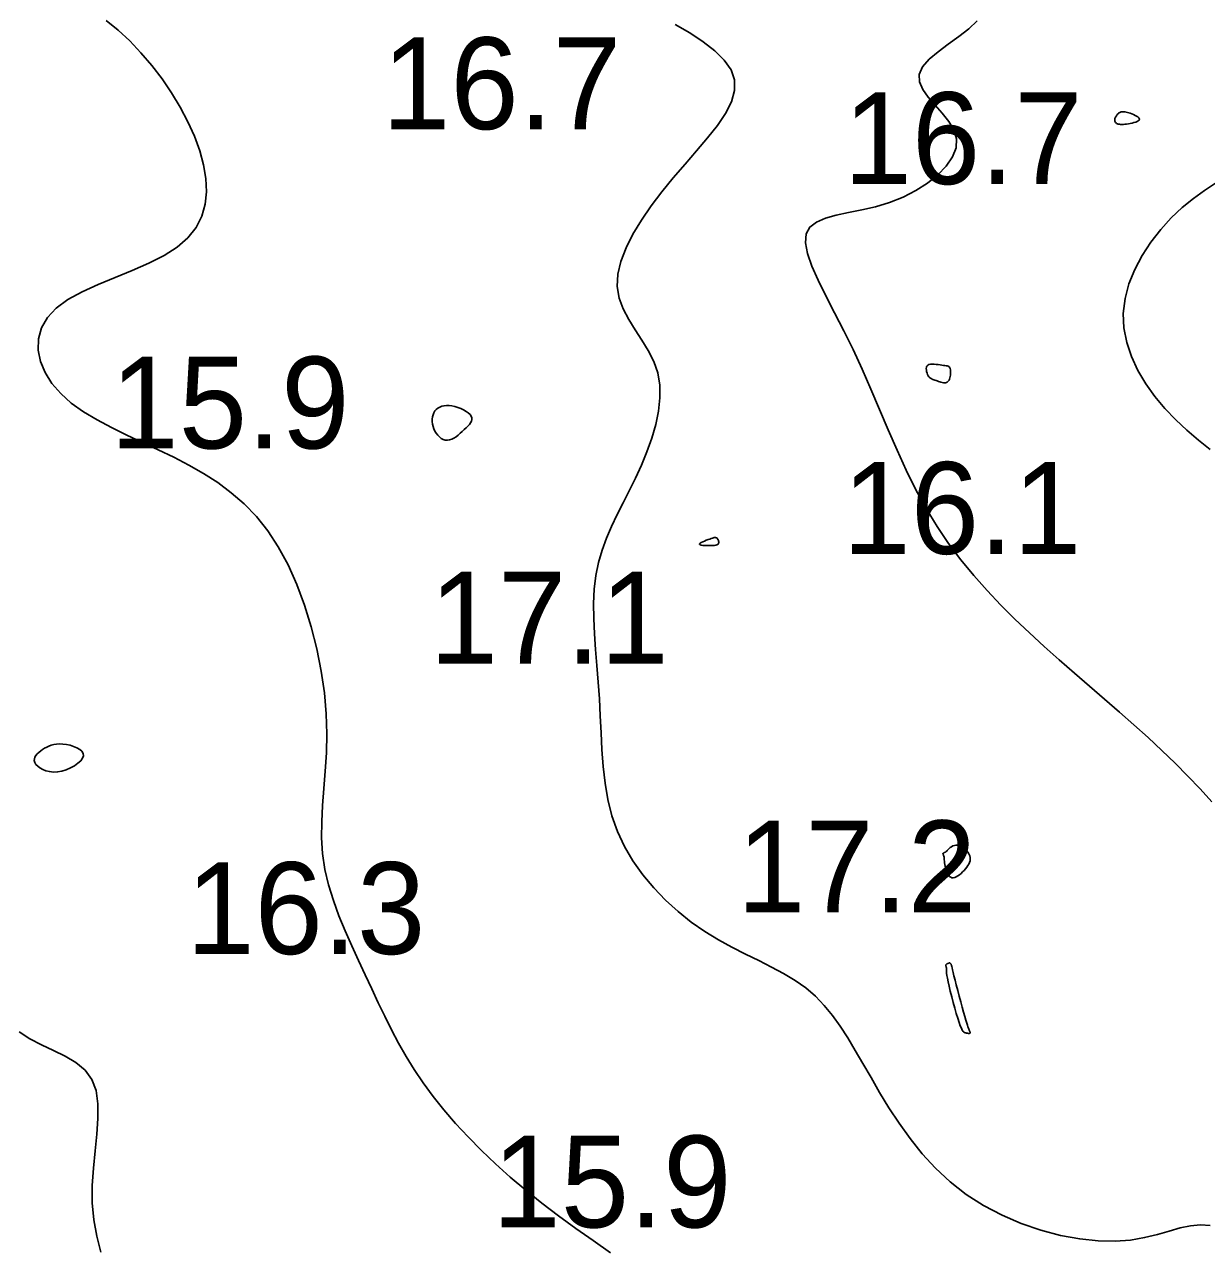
# Model space of a CAD drawing. Extents: x 3040093 to 3056816, y 408076 to 509144.
# Drawn here: x 3046214.4 to 3046278.7, y 435171.2 to 435237.7 of the extents above; entities that cross this region are included whole.
import ezdxf

# ---------------------------------------------------------------- set-up
doc = ezdxf.new("R2010")
doc.units = 0
doc.layers.add('V-CHAN-CONT-EL17', color=7, linetype='Continuous')
doc.layers.add('V-TOPO-SOUN-0610', color=7, linetype='Continuous')

msp = doc.modelspace()

# ---------------------------------------------------------------- linework, layer by layer
at = {"layer": 'V-CHAN-CONT-EL17'}
for points in [[(3046218.826, 435237.931), (3046219.476, 435237.404), (3046220.104, 435236.822), (3046220.715, 435236.183), (3046221.302, 435235.493), (3046221.859, 435234.763), (3046222.377, 435234.002), (3046222.849, 435233.22), (3046223.268, 435232.427), (3046223.625, 435231.633), (3046223.914, 435230.847), (3046224.125, 435230.078), (3046224.251, 435229.332), (3046224.282, 435228.614), (3046224.209, 435227.927), (3046224.023, 435227.277), (3046223.714, 435226.668), (3046223.274, 435226.105), (3046222.693, 435225.593), (3046221.97, 435225.133), (3046221.137, 435224.714), (3046220.235, 435224.322), (3046219.304, 435223.943), (3046218.385, 435223.563), (3046217.516, 435223.169), (3046216.74, 435222.745), (3046216.096, 435222.279), (3046215.617, 435221.76), (3046215.301, 435221.197), (3046215.14, 435220.602), (3046215.124, 435219.99), (3046215.246, 435219.372), (3046215.496, 435218.763), (3046215.864, 435218.173), (3046216.343, 435217.618), (3046216.922, 435217.105), (3046217.587, 435216.632), (3046218.322, 435216.188), (3046219.111, 435215.768), (3046219.938, 435215.362), (3046220.789, 435214.963), (3046221.646, 435214.562), (3046222.496, 435214.153), (3046223.323, 435213.725), (3046224.124, 435213.269), (3046224.894, 435212.772), (3046225.631, 435212.223), (3046226.333, 435211.61), (3046226.996, 435210.923), (3046227.616, 435210.148), (3046228.193, 435209.275), (3046228.721, 435208.298), (3046229.198, 435207.231), (3046229.621, 435206.098), (3046229.986, 435204.919), (3046230.29, 435203.716), (3046230.53, 435202.509), (3046230.702, 435201.322), (3046230.803, 435200.174), (3046230.834, 435199.083), (3046230.809, 435198.047), (3046230.75, 435197.057), (3046230.674, 435196.108), (3046230.602, 435195.191), (3046230.553, 435194.3), (3046230.546, 435193.428), (3046230.601, 435192.566), (3046230.732, 435191.71), (3046230.932, 435190.86), (3046231.189, 435190.017), (3046231.493, 435189.183), (3046231.83, 435188.36), (3046232.189, 435187.549), (3046232.559, 435186.751), (3046232.927, 435185.968), (3046233.284, 435185.202), (3046233.636, 435184.45), (3046233.991, 435183.709), (3046234.356, 435182.976), (3046234.741, 435182.25), (3046235.151, 435181.526), (3046235.597, 435180.802), (3046236.086, 435180.076), (3046236.624, 435179.345), (3046237.21, 435178.61), (3046237.845, 435177.874), (3046238.525, 435177.138), (3046239.249, 435176.405), (3046240.015, 435175.676), (3046240.821, 435174.953), (3046241.666, 435174.238), (3046242.547, 435173.533), (3046243.457, 435172.84), (3046244.388, 435172.158), (3046245.333, 435171.49), (3046246.284, 435170.835)], [(3046278.938, 435172.316), (3046278.405, 435172.358), (3046277.862, 435172.304), (3046277.297, 435172.18), (3046276.7, 435172.014), (3046276.058, 435171.831), (3046275.36, 435171.659), (3046274.596, 435171.525), (3046273.753, 435171.456), (3046272.825, 435171.473), (3046271.829, 435171.58), (3046270.787, 435171.775), (3046269.72, 435172.056), (3046268.65, 435172.421), (3046267.598, 435172.869), (3046266.587, 435173.397), (3046265.638, 435174.004), (3046264.767, 435174.686), (3046263.974, 435175.431), (3046263.252, 435176.222), (3046262.593, 435177.046), (3046261.992, 435177.888), (3046261.442, 435178.731), (3046260.935, 435179.563), (3046260.466, 435180.367), (3046260.027, 435181.132), (3046259.608, 435181.853), (3046259.198, 435182.532), (3046258.787, 435183.166), (3046258.364, 435183.756), (3046257.917, 435184.301), (3046257.436, 435184.8), (3046256.911, 435185.253), (3046256.334, 435185.661), (3046255.709, 435186.036), (3046255.044, 435186.39), (3046254.349, 435186.738), (3046253.629, 435187.093), (3046252.894, 435187.468), (3046252.152, 435187.876), (3046251.41, 435188.331), (3046250.677, 435188.843), (3046249.963, 435189.411), (3046249.278, 435190.031), (3046248.633, 435190.7), (3046248.038, 435191.413), (3046247.503, 435192.167), (3046247.039, 435192.958), (3046246.656, 435193.78), (3046246.36, 435194.632), (3046246.142, 435195.507), (3046245.988, 435196.402), (3046245.883, 435197.311), (3046245.813, 435198.23), (3046245.765, 435199.154), (3046245.725, 435200.077), (3046245.678, 435200.997), (3046245.615, 435201.907), (3046245.541, 435202.804), (3046245.468, 435203.684), (3046245.406, 435204.544), (3046245.365, 435205.38), (3046245.356, 435206.189), (3046245.388, 435206.966), (3046245.474, 435207.709), (3046245.619, 435208.415), (3046245.818, 435209.092), (3046246.062, 435209.747), (3046246.342, 435210.39), (3046246.648, 435211.029), (3046246.972, 435211.673), (3046247.305, 435212.33), (3046247.638, 435213.009), (3046247.96, 435213.716), (3046248.26, 435214.444), (3046248.524, 435215.185), (3046248.74, 435215.928), (3046248.893, 435216.666), (3046248.972, 435217.388), (3046248.962, 435218.085), (3046248.851, 435218.749), (3046248.634, 435219.373), (3046248.334, 435219.964), (3046247.986, 435220.535), (3046247.621, 435221.095), (3046247.272, 435221.655), (3046246.972, 435222.227), (3046246.753, 435222.821), (3046246.648, 435223.448), (3046246.681, 435224.116), (3046246.846, 435224.82), (3046247.125, 435225.553), (3046247.504, 435226.306), (3046247.967, 435227.072), (3046248.498, 435227.844), (3046249.081, 435228.613), (3046249.701, 435229.372), (3046250.34, 435230.114), (3046250.972, 435230.838), (3046251.568, 435231.54), (3046252.101, 435232.221), (3046252.543, 435232.88), (3046252.865, 435233.513), (3046253.04, 435234.121), (3046253.039, 435234.703), (3046252.844, 435235.257), (3046252.474, 435235.786), (3046251.956, 435236.294), (3046251.321, 435236.784), (3046250.595, 435237.261), (3046249.808, 435237.727)], [(3046266.254, 435237.922), (3046265.786, 435237.492), (3046265.24, 435237.068), (3046264.666, 435236.65), (3046264.114, 435236.236), (3046263.632, 435235.825), (3046263.272, 435235.415), (3046263.082, 435235.005), (3046263.097, 435234.594), (3046263.281, 435234.179), (3046263.584, 435233.758), (3046263.956, 435233.33), (3046264.347, 435232.892), (3046264.705, 435232.443), (3046264.981, 435231.979), (3046265.123, 435231.5), (3046265.093, 435231.006), (3046264.901, 435230.505), (3046264.565, 435230.01), (3046264.108, 435229.532), (3046263.549, 435229.082), (3046262.909, 435228.673), (3046262.209, 435228.315), (3046261.47, 435228.022), (3046260.712, 435227.797), (3046259.96, 435227.623), (3046259.238, 435227.477), (3046258.57, 435227.334), (3046257.98, 435227.17), (3046257.494, 435226.961), (3046257.135, 435226.684), (3046256.929, 435226.314), (3046256.89, 435225.833), (3046257.003, 435225.246), (3046257.243, 435224.561), (3046257.586, 435223.788), (3046258.007, 435222.938), (3046258.48, 435222.02), (3046258.982, 435221.043), (3046259.488, 435220.018), (3046259.978, 435218.954), (3046260.455, 435217.863), (3046260.927, 435216.755), (3046261.4, 435215.641), (3046261.883, 435214.534), (3046262.383, 435213.444), (3046262.908, 435212.382), (3046263.465, 435211.359), (3046264.06, 435210.385), (3046264.693, 435209.456), (3046265.359, 435208.569), (3046266.057, 435207.718), (3046266.782, 435206.899), (3046267.532, 435206.106), (3046268.304, 435205.336), (3046269.095, 435204.583), (3046269.901, 435203.843), (3046270.718, 435203.113), (3046271.54, 435202.394), (3046272.362, 435201.682), (3046273.18, 435200.976), (3046273.987, 435200.275), (3046274.78, 435199.577), (3046275.552, 435198.882), (3046276.299, 435198.186), (3046277.02, 435197.489), (3046277.715, 435196.791), (3046278.381, 435196.089), (3046279.019, 435195.382)], [(3046278.935, 435214.58), (3046278.294, 435215.088), (3046277.666, 435215.623), (3046277.056, 435216.195), (3046276.471, 435216.811), (3046275.924, 435217.467), (3046275.429, 435218.16), (3046274.998, 435218.883), (3046274.646, 435219.633), (3046274.387, 435220.404), (3046274.234, 435221.192), (3046274.201, 435221.99), (3046274.296, 435222.795), (3046274.51, 435223.596), (3046274.827, 435224.382), (3046275.231, 435225.145), (3046275.707, 435225.873), (3046276.239, 435226.555), (3046276.812, 435227.183), (3046277.41, 435227.746), (3046278.018, 435228.238), (3046278.625, 435228.677), (3046279.218, 435229.086)], [(3046218.531, 435170.865), (3046218.313, 435171.734), (3046218.148, 435172.627), (3046218.059, 435173.546), (3046218.058, 435174.488), (3046218.12, 435175.437), (3046218.215, 435176.375), (3046218.309, 435177.285), (3046218.372, 435178.147), (3046218.37, 435178.945), (3046218.272, 435179.659), (3046218.045, 435180.272), (3046217.67, 435180.774), (3046217.17, 435181.184), (3046216.583, 435181.532), (3046215.945, 435181.846), (3046215.292, 435182.155), (3046214.661, 435182.487), (3046214.089, 435182.87)]]:
    msp.add_lwpolyline(points, dxfattribs=at)
for points in [[(3046273.742, 435232.581), (3046273.75, 435232.612), (3046273.762, 435232.641), (3046273.776, 435232.67), (3046273.792, 435232.699), (3046273.81, 435232.727), (3046273.83, 435232.755), (3046273.851, 435232.783), (3046273.873, 435232.811), (3046273.897, 435232.838), (3046273.922, 435232.865), (3046273.949, 435232.89), (3046273.979, 435232.913), (3046274.011, 435232.933), (3046274.047, 435232.95), (3046274.087, 435232.962), (3046274.131, 435232.97), (3046274.18, 435232.973), (3046274.233, 435232.972), (3046274.291, 435232.965), (3046274.354, 435232.953), (3046274.423, 435232.935), (3046274.498, 435232.913), (3046274.579, 435232.885), (3046274.665, 435232.851), (3046274.754, 435232.813), (3046274.84, 435232.772), (3046274.919, 435232.728), (3046274.987, 435232.683), (3046275.04, 435232.637), (3046275.073, 435232.593), (3046275.081, 435232.549), (3046275.062, 435232.509), (3046275.019, 435232.471), (3046274.956, 435232.437), (3046274.876, 435232.405), (3046274.785, 435232.377), (3046274.686, 435232.352), (3046274.584, 435232.33), (3046274.482, 435232.312), (3046274.385, 435232.298), (3046274.293, 435232.287), (3046274.208, 435232.281), (3046274.128, 435232.278), (3046274.056, 435232.28), (3046273.99, 435232.286), (3046273.932, 435232.297), (3046273.883, 435232.313), (3046273.841, 435232.334), (3046273.807, 435232.358), (3046273.781, 435232.386), (3046273.761, 435232.417), (3046273.747, 435232.449), (3046273.739, 435232.482), (3046273.736, 435232.516), (3046273.737, 435232.549)], [(3046263.619, 435219.201), (3046263.702, 435219.219), (3046263.798, 435219.225), (3046263.904, 435219.22), (3046264.014, 435219.209), (3046264.124, 435219.195), (3046264.23, 435219.179), (3046264.329, 435219.165), (3046264.416, 435219.154), (3046264.492, 435219.147), (3046264.557, 435219.139), (3046264.612, 435219.13), (3046264.659, 435219.116), (3046264.697, 435219.096), (3046264.729, 435219.068), (3046264.754, 435219.029), (3046264.773, 435218.978), (3046264.787, 435218.917), (3046264.796, 435218.848), (3046264.8, 435218.774), (3046264.799, 435218.697), (3046264.792, 435218.62), (3046264.781, 435218.546), (3046264.765, 435218.476), (3046264.745, 435218.414), (3046264.719, 435218.359), (3046264.689, 435218.313), (3046264.654, 435218.274), (3046264.615, 435218.244), (3046264.57, 435218.222), (3046264.52, 435218.209), (3046264.465, 435218.204), (3046264.405, 435218.208), (3046264.341, 435218.22), (3046264.275, 435218.237), (3046264.207, 435218.259), (3046264.139, 435218.283), (3046264.072, 435218.308), (3046264.007, 435218.333), (3046263.945, 435218.356), (3046263.888, 435218.375), (3046263.836, 435218.394), (3046263.787, 435218.412), (3046263.742, 435218.434), (3046263.699, 435218.46), (3046263.659, 435218.494), (3046263.621, 435218.536), (3046263.585, 435218.59), (3046263.55, 435218.657), (3046263.519, 435218.733), (3046263.494, 435218.814), (3046263.478, 435218.898), (3046263.473, 435218.979), (3046263.483, 435219.053), (3046263.509, 435219.118), (3046263.554, 435219.168)], [(3046236.793, 435216.759), (3046236.88, 435216.831), (3046236.981, 435216.888), (3046237.093, 435216.931), (3046237.217, 435216.959), (3046237.352, 435216.971), (3046237.496, 435216.968), (3046237.649, 435216.948), (3046237.808, 435216.912), (3046237.97, 435216.862), (3046238.13, 435216.8), (3046238.281, 435216.728), (3046238.419, 435216.648), (3046238.538, 435216.563), (3046238.634, 435216.474), (3046238.7, 435216.385), (3046238.733, 435216.297), (3046238.735, 435216.21), (3046238.711, 435216.122), (3046238.663, 435216.034), (3046238.596, 435215.945), (3046238.513, 435215.853), (3046238.419, 435215.759), (3046238.316, 435215.661), (3046238.208, 435215.56), (3046238.097, 435215.459), (3046237.984, 435215.362), (3046237.868, 435215.272), (3046237.751, 435215.195), (3046237.633, 435215.134), (3046237.515, 435215.093), (3046237.399, 435215.077), (3046237.284, 435215.087), (3046237.173, 435215.123), (3046237.066, 435215.181), (3046236.966, 435215.258), (3046236.874, 435215.352), (3046236.792, 435215.459), (3046236.721, 435215.577), (3046236.662, 435215.701), (3046236.618, 435215.831), (3046236.589, 435215.962), (3046236.574, 435216.094), (3046236.574, 435216.223), (3046236.588, 435216.348), (3046236.617, 435216.467), (3046236.661, 435216.576), (3046236.72, 435216.674)], [(3046251.941, 435209.356), (3046252.01, 435209.369), (3046252.065, 435209.384), (3046252.107, 435209.402), (3046252.137, 435209.423), (3046252.157, 435209.448), (3046252.169, 435209.476), (3046252.174, 435209.506), (3046252.174, 435209.54), (3046252.169, 435209.576), (3046252.159, 435209.612), (3046252.146, 435209.648), (3046252.129, 435209.681), (3046252.109, 435209.712), (3046252.087, 435209.738), (3046252.063, 435209.759), (3046252.036, 435209.773), (3046252.006, 435209.78), (3046251.972, 435209.781), (3046251.932, 435209.775), (3046251.884, 435209.764), (3046251.828, 435209.747), (3046251.761, 435209.725), (3046251.682, 435209.697), (3046251.592, 435209.665), (3046251.494, 435209.629), (3046251.396, 435209.591), (3046251.305, 435209.552), (3046251.225, 435209.513), (3046251.164, 435209.476), (3046251.129, 435209.442), (3046251.125, 435209.412), (3046251.156, 435209.388), (3046251.219, 435209.369), (3046251.306, 435209.355), (3046251.409, 435209.345), (3046251.523, 435209.34), (3046251.64, 435209.339), (3046251.753, 435209.341), (3046251.855, 435209.347)], [(3046216.283, 435198.542), (3046216.121, 435198.534), (3046215.971, 435198.51), (3046215.833, 435198.473), (3046215.705, 435198.426), (3046215.584, 435198.369), (3046215.47, 435198.304), (3046215.361, 435198.234), (3046215.255, 435198.159), (3046215.156, 435198.081), (3046215.068, 435197.999), (3046214.995, 435197.913), (3046214.941, 435197.823), (3046214.91, 435197.73), (3046214.906, 435197.633), (3046214.933, 435197.532), (3046214.995, 435197.429), (3046215.089, 435197.327), (3046215.212, 435197.231), (3046215.362, 435197.146), (3046215.535, 435197.078), (3046215.729, 435197.031), (3046215.942, 435197.01), (3046216.169, 435197.02), (3046216.407, 435197.064), (3046216.647, 435197.139), (3046216.88, 435197.238), (3046217.096, 435197.356), (3046217.284, 435197.487), (3046217.435, 435197.625), (3046217.538, 435197.764), (3046217.585, 435197.899), (3046217.569, 435198.025), (3046217.496, 435198.139), (3046217.378, 435198.242), (3046217.224, 435198.331), (3046217.044, 435198.406), (3046216.851, 435198.465), (3046216.653, 435198.509), (3046216.461, 435198.534)], [(3046264.449, 435192.307), (3046264.457, 435192.235), (3046264.465, 435192.156), (3046264.474, 435192.07), (3046264.486, 435191.979), (3046264.5, 435191.886), (3046264.519, 435191.792), (3046264.542, 435191.699), (3046264.571, 435191.608), (3046264.606, 435191.523), (3046264.647, 435191.445), (3046264.694, 435191.376), (3046264.747, 435191.32), (3046264.806, 435191.279), (3046264.872, 435191.254), (3046264.944, 435191.249), (3046265.022, 435191.264), (3046265.106, 435191.298), (3046265.192, 435191.349), (3046265.28, 435191.412), (3046265.368, 435191.486), (3046265.453, 435191.567), (3046265.535, 435191.653), (3046265.612, 435191.741), (3046265.681, 435191.828), (3046265.742, 435191.914), (3046265.793, 435192.001), (3046265.832, 435192.088), (3046265.857, 435192.176), (3046265.868, 435192.265), (3046265.862, 435192.357), (3046265.838, 435192.451), (3046265.795, 435192.548), (3046265.735, 435192.645), (3046265.662, 435192.738), (3046265.578, 435192.824), (3046265.486, 435192.9), (3046265.389, 435192.963), (3046265.291, 435193.008), (3046265.194, 435193.033), (3046265.1, 435193.035), (3046265.012, 435193.018), (3046264.929, 435192.985), (3046264.852, 435192.942), (3046264.783, 435192.892), (3046264.72, 435192.84), (3046264.666, 435192.789), (3046264.621, 435192.744), (3046264.585, 435192.709), (3046264.558, 435192.683), (3046264.537, 435192.664), (3046264.521, 435192.651), (3046264.508, 435192.643), (3046264.498, 435192.638), (3046264.488, 435192.635), (3046264.478, 435192.631), (3046264.465, 435192.627), (3046264.451, 435192.621), (3046264.437, 435192.615), (3046264.422, 435192.608), (3046264.409, 435192.6), (3046264.397, 435192.591), (3046264.389, 435192.582), (3046264.383, 435192.573), (3046264.383, 435192.563), (3046264.386, 435192.551), (3046264.392, 435192.537), (3046264.4, 435192.518), (3046264.409, 435192.493), (3046264.42, 435192.461), (3046264.43, 435192.42), (3046264.44, 435192.369)], [(3046264.537, 435186.485), (3046264.538, 435186.466), (3046264.543, 435186.446), (3046264.55, 435186.424), (3046264.558, 435186.401), (3046264.566, 435186.377), (3046264.572, 435186.352), (3046264.575, 435186.325), (3046264.575, 435186.297), (3046264.574, 435186.261), (3046264.573, 435186.213), (3046264.576, 435186.147), (3046264.584, 435186.056), (3046264.6, 435185.937), (3046264.626, 435185.781), (3046264.665, 435185.585), (3046264.719, 435185.344), (3046264.784, 435185.07), (3046264.859, 435184.772), (3046264.939, 435184.464), (3046265.023, 435184.158), (3046265.106, 435183.866), (3046265.187, 435183.6), (3046265.261, 435183.372), (3046265.326, 435183.191), (3046265.384, 435183.054), (3046265.434, 435182.955), (3046265.48, 435182.887), (3046265.52, 435182.844), (3046265.558, 435182.82), (3046265.593, 435182.807), (3046265.628, 435182.801), (3046265.663, 435182.795), (3046265.697, 435182.789), (3046265.73, 435182.783), (3046265.762, 435182.779), (3046265.79, 435182.776), (3046265.815, 435182.776), (3046265.835, 435182.779), (3046265.851, 435182.785), (3046265.86, 435182.795), (3046265.865, 435182.808), (3046265.865, 435182.825), (3046265.86, 435182.845), (3046265.853, 435182.868), (3046265.843, 435182.892), (3046265.831, 435182.918), (3046265.817, 435182.946), (3046265.803, 435182.976), (3046265.786, 435183.012), (3046265.767, 435183.061), (3046265.743, 435183.127), (3046265.712, 435183.218), (3046265.675, 435183.338), (3046265.629, 435183.494), (3046265.572, 435183.691), (3046265.506, 435183.931), (3046265.431, 435184.206), (3046265.351, 435184.504), (3046265.269, 435184.813), (3046265.188, 435185.12), (3046265.111, 435185.414), (3046265.042, 435185.683), (3046264.983, 435185.914), (3046264.937, 435186.099), (3046264.902, 435186.241), (3046264.878, 435186.346), (3046264.861, 435186.42), (3046264.85, 435186.469), (3046264.843, 435186.5), (3046264.837, 435186.519), (3046264.832, 435186.532), (3046264.825, 435186.544), (3046264.817, 435186.557), (3046264.808, 435186.568), (3046264.797, 435186.58), (3046264.787, 435186.59), (3046264.776, 435186.599), (3046264.766, 435186.606), (3046264.757, 435186.612), (3046264.748, 435186.615), (3046264.74, 435186.617), (3046264.733, 435186.617), (3046264.724, 435186.615), (3046264.715, 435186.612), (3046264.705, 435186.607), (3046264.692, 435186.601), (3046264.677, 435186.594), (3046264.659, 435186.587), (3046264.639, 435186.578), (3046264.618, 435186.568), (3046264.597, 435186.557), (3046264.578, 435186.546), (3046264.561, 435186.532), (3046264.548, 435186.518), (3046264.54, 435186.502)]]:
    msp.add_lwpolyline(points, close=True, dxfattribs=at)

# ---------------------------------------------------------------- texts
at = {"layer": 'V-TOPO-SOUN-0610'}
for s, p in [('16.7 ', (3046233.843, 435232.02)), ('16.7 ', (3046258.973, 435229.03)), ('15.9 ', (3046219.053, 435214.63)), ('16.1 ', (3046258.913, 435208.89)), ('17.1 ', (3046236.433, 435202.92)), ('17.2 ', (3046253.173, 435189.37)), ('16.3 ', (3046223.183, 435187.1)), ('15.9 ', (3046239.853, 435172.21))]:
    msp.add_text(s, height=5, dxfattribs=at).set_placement(p)

doc.saveas('drawing.dxf')
